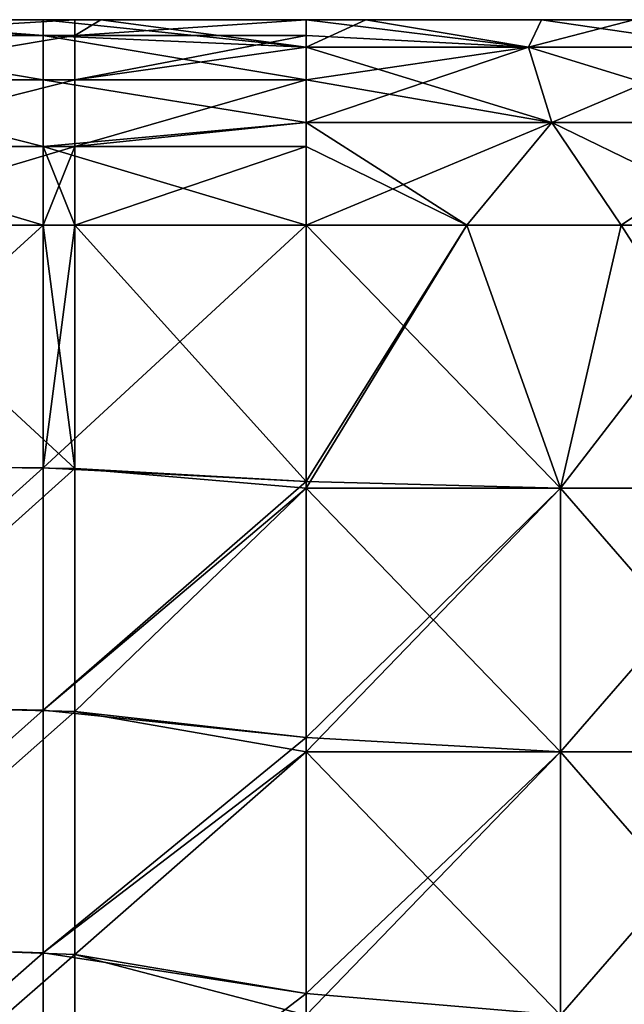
# Model space of a CAD drawing. Header units: inches. Extents: x -4.75 to 4.5, y 0 to 1.88.
# Tile 459 of 462: x 4.16 to 4.34, y 1.58 to 1.88. Entities that reach past the tile are written whole.
import ezdxf

# ---------------------------------------------------------------- set-up
doc = ezdxf.new("R2010")
doc.units = ezdxf.units.IN
doc.header["$LTSCALE"] = 101.851852
doc.header["$MEASUREMENT"] = 0
for name, color, linetype in [('13', 7, 'CONTINUOUS'), ('14', 7, 'CONTINUOUS'), ('34', 7, 'CONTINUOUS'), ('36', 7, 'CONTINUOUS'), ('37', 7, 'CONTINUOUS'), ('40', 7, 'CONTINUOUS'), ('41', 7, 'CONTINUOUS'), ('43', 7, 'CONTINUOUS'), ('44', 7, 'CONTINUOUS')]:
    doc.layers.add(name, color=color, linetype=linetype)

msp = doc.modelspace()

# ---------------------------------------------------------------- linework, layer by layer
at = {"layer": '13', "color": 13, "linetype": 'Continuous', "true_color": 0xd67263}
for points in [[(4.09778, 1.73958, -1.25), (4.09778, 1.8125, -1.25), (4.17786, 1.73857, -1.25), (4.09778, 1.73958, -1.25)], [(4.17786, 1.73857, -1.25), (4.09778, 1.8125, -1.25), (4.1682, 1.8125, -1.25), (4.17786, 1.73857, -1.25)], [(4.17786, 1.8125, -1.25), (4.17786, 1.73857, -1.25), (4.1682, 1.8125, -1.25), (4.17786, 1.8125, -1.25)], [(4.17786, 1.73857, -1.25), (4.17786, 1.8125, -1.25), (4.2482, 1.73462, -1.25), (4.17786, 1.73857, -1.25)], [(4.2482, 1.73462, -1.25), (4.17786, 1.8125, -1.25), (4.2482, 1.8125, -1.25), (4.2482, 1.73462, -1.25)], [(4.09778, 1.66667, -1.25), (4.09778, 1.73958, -1.25), (4.17786, 1.73857, -1.25), (4.09778, 1.66667, -1.25)], [(4.17786, 1.66464, -1.25), (4.09778, 1.66667, -1.25), (4.17786, 1.73857, -1.25), (4.17786, 1.66464, -1.25)], [(4.17786, 1.66464, -1.25), (4.17786, 1.73857, -1.25), (4.2482, 1.7325, -1.25), (4.17786, 1.66464, -1.25)], [(4.2482, 1.7325, -1.25), (4.17786, 1.73857, -1.25), (4.2482, 1.73462, -1.25), (4.2482, 1.7325, -1.25)], [(4.2482, 1.65674, -1.25), (4.17786, 1.66464, -1.25), (4.2482, 1.7325, -1.25), (4.2482, 1.65674, -1.25)], [(4.09778, 1.59375, -1.25), (4.09778, 1.66667, -1.25), (4.17786, 1.66464, -1.25), (4.09778, 1.59375, -1.25)], [(4.17786, 1.5907, -1.25), (4.09778, 1.59375, -1.25), (4.17786, 1.66464, -1.25), (4.17786, 1.5907, -1.25)], [(4.17786, 1.5907, -1.25), (4.17786, 1.66464, -1.25), (4.2482, 1.65242, -1.25), (4.17786, 1.5907, -1.25)], [(4.2482, 1.65242, -1.25), (4.17786, 1.66464, -1.25), (4.2482, 1.65674, -1.25), (4.2482, 1.65242, -1.25)], [(4.2482, 1.57885, -1.25), (4.17786, 1.5907, -1.25), (4.2482, 1.65242, -1.25), (4.2482, 1.57885, -1.25)], [(4.09778, 1.52083, -1.25), (4.09778, 1.59375, -1.25), (4.17786, 1.5907, -1.25), (4.09778, 1.52083, -1.25)], [(4.17786, 1.51677, -1.25), (4.09778, 1.52083, -1.25), (4.17786, 1.5907, -1.25), (4.17786, 1.51677, -1.25)], [(4.17786, 1.51677, -1.25), (4.17786, 1.5907, -1.25), (4.2482, 1.57234, -1.25), (4.17786, 1.51677, -1.25)], [(4.2482, 1.57234, -1.25), (4.17786, 1.5907, -1.25), (4.2482, 1.57885, -1.25), (4.2482, 1.57234, -1.25)]]:
    msp.add_3dface(points, dxfattribs=at)
at = {"layer": '14', "color": 13, "linetype": 'Continuous', "true_color": 0xd67263}
for points in [[(4.09778, 1.8125, 1.25), (4.08812, 1.73958, 1.25), (4.1682, 1.8125, 1.25), (4.09778, 1.8125, 1.25)], [(4.1682, 1.8125, 1.25), (4.08812, 1.73958, 1.25), (4.1682, 1.73876, 1.25), (4.1682, 1.8125, 1.25)], [(4.1682, 1.8125, 1.25), (4.1682, 1.73876, 1.25), (4.17786, 1.8125, 1.25), (4.1682, 1.8125, 1.25)], [(4.17786, 1.8125, 1.25), (4.1682, 1.73876, 1.25), (4.2482, 1.8125, 1.25), (4.17786, 1.8125, 1.25)], [(4.2482, 1.8125, 1.25), (4.1682, 1.73876, 1.25), (4.2482, 1.73462, 1.25), (4.2482, 1.8125, 1.25)], [(4.08812, 1.73958, 1.25), (4.08812, 1.66667, 1.25), (4.1682, 1.73876, 1.25), (4.08812, 1.73958, 1.25)], [(4.1682, 1.73876, 1.25), (4.08812, 1.66667, 1.25), (4.1682, 1.66503, 1.25), (4.1682, 1.73876, 1.25)], [(4.1682, 1.73876, 1.25), (4.1682, 1.66503, 1.25), (4.2482, 1.73462, 1.25), (4.1682, 1.73876, 1.25)], [(4.2482, 1.73462, 1.25), (4.1682, 1.66503, 1.25), (4.2482, 1.7325, 1.25), (4.2482, 1.73462, 1.25)], [(4.2482, 1.7325, 1.25), (4.1682, 1.66503, 1.25), (4.2482, 1.65674, 1.25), (4.2482, 1.7325, 1.25)], [(4.08812, 1.66667, 1.25), (4.08812, 1.59375, 1.25), (4.1682, 1.66503, 1.25), (4.08812, 1.66667, 1.25)], [(4.1682, 1.66503, 1.25), (4.08812, 1.59375, 1.25), (4.1682, 1.59129, 1.25), (4.1682, 1.66503, 1.25)], [(4.1682, 1.66503, 1.25), (4.1682, 1.59129, 1.25), (4.2482, 1.65674, 1.25), (4.1682, 1.66503, 1.25)], [(4.2482, 1.65674, 1.25), (4.1682, 1.59129, 1.25), (4.2482, 1.65242, 1.25), (4.2482, 1.65674, 1.25)], [(4.2482, 1.65242, 1.25), (4.1682, 1.59129, 1.25), (4.2482, 1.57885, 1.25), (4.2482, 1.65242, 1.25)], [(4.08812, 1.59375, 1.25), (4.08812, 1.52083, 1.25), (4.1682, 1.59129, 1.25), (4.08812, 1.59375, 1.25)], [(4.1682, 1.59129, 1.25), (4.08812, 1.52083, 1.25), (4.1682, 1.51755, 1.25), (4.1682, 1.59129, 1.25)], [(4.1682, 1.59129, 1.25), (4.1682, 1.51755, 1.25), (4.2482, 1.57885, 1.25), (4.1682, 1.59129, 1.25)], [(4.2482, 1.57885, 1.25), (4.1682, 1.51755, 1.25), (4.2482, 1.57234, 1.25), (4.2482, 1.57885, 1.25)]]:
    msp.add_3dface(points, dxfattribs=at)
at = {"layer": '34', "color": 13, "linetype": 'Continuous', "true_color": 0xd67263}
for points in [[(4.18572, 1.875, 1.10833), (4.18572, 1.875, 1.02917), (4.10564, 1.875, 1.10833), (4.18572, 1.875, 1.10833)], [(4.17786, 1.875, 1.1875), (4.18572, 1.875, 1.10833), (4.10564, 1.875, 1.1875), (4.17786, 1.875, 1.1875)], [(4.10564, 1.875, 1.1875), (4.18572, 1.875, 1.10833), (4.10564, 1.875, 1.10833), (4.10564, 1.875, 1.1875)], [(4.18572, 1.875, 1.02917), (4.18572, 1.875, 0.95), (4.10564, 1.875, 1.02917), (4.18572, 1.875, 1.02917)], [(4.10564, 1.875, 1.10833), (4.18572, 1.875, 1.02917), (4.10564, 1.875, 1.02917), (4.10564, 1.875, 1.10833)], [(4.18572, 1.875, 0.95), (4.18572, 1.875, 0.87083), (4.10564, 1.875, 0.95), (4.18572, 1.875, 0.95)], [(4.10564, 1.875, 1.02917), (4.18572, 1.875, 0.95), (4.10564, 1.875, 0.95), (4.10564, 1.875, 1.02917)], [(4.18572, 1.875, 0.87083), (4.18572, 1.875, 0.79167), (4.10564, 1.875, 0.87083), (4.18572, 1.875, 0.87083)], [(4.10564, 1.875, 0.95), (4.18572, 1.875, 0.87083), (4.10564, 1.875, 0.87083), (4.10564, 1.875, 0.95)], [(4.18572, 1.875, 0.79167), (4.18572, 1.875, 0.7125), (4.10564, 1.875, 0.79167), (4.18572, 1.875, 0.79167)], [(4.10564, 1.875, 0.87083), (4.18572, 1.875, 0.79167), (4.10564, 1.875, 0.79167), (4.10564, 1.875, 0.87083)], [(4.18572, 1.875, 0.7125), (4.18572, 1.875, 0.63333), (4.10564, 1.875, 0.7125), (4.18572, 1.875, 0.7125)], [(4.10564, 1.875, 0.79167), (4.18572, 1.875, 0.7125), (4.10564, 1.875, 0.7125), (4.10564, 1.875, 0.79167)], [(4.18572, 1.875, 0.63333), (4.18572, 1.875, 0.55417), (4.10564, 1.875, 0.63333), (4.18572, 1.875, 0.63333)], [(4.10564, 1.875, 0.7125), (4.18572, 1.875, 0.63333), (4.10564, 1.875, 0.63333), (4.10564, 1.875, 0.7125)], [(4.18572, 1.875, 0.55417), (4.18572, 1.875, 0.475), (4.10564, 1.875, 0.55417), (4.18572, 1.875, 0.55417)], [(4.10564, 1.875, 0.63333), (4.18572, 1.875, 0.55417), (4.10564, 1.875, 0.55417), (4.10564, 1.875, 0.63333)], [(4.18572, 1.875, 0.475), (4.18572, 1.875, 0.39583), (4.10564, 1.875, 0.475), (4.18572, 1.875, 0.475)], [(4.10564, 1.875, 0.55417), (4.18572, 1.875, 0.475), (4.10564, 1.875, 0.475), (4.10564, 1.875, 0.55417)], [(4.18572, 1.875, 0.39583), (4.18572, 1.875, 0.31667), (4.10564, 1.875, 0.39583), (4.18572, 1.875, 0.39583)], [(4.10564, 1.875, 0.475), (4.18572, 1.875, 0.39583), (4.10564, 1.875, 0.39583), (4.10564, 1.875, 0.475)], [(4.18572, 1.875, 0.31667), (4.18572, 1.875, 0.2375), (4.10564, 1.875, 0.31667), (4.18572, 1.875, 0.31667)], [(4.10564, 1.875, 0.39583), (4.18572, 1.875, 0.31667), (4.10564, 1.875, 0.31667), (4.10564, 1.875, 0.39583)], [(4.18572, 1.875, 0.2375), (4.18572, 1.875, 0.15833), (4.10564, 1.875, 0.2375), (4.18572, 1.875, 0.2375)], [(4.10564, 1.875, 0.31667), (4.18572, 1.875, 0.2375), (4.10564, 1.875, 0.2375), (4.10564, 1.875, 0.31667)], [(4.18572, 1.875, 0.15833), (4.18572, 1.875, 0.07917), (4.10564, 1.875, 0.15833), (4.18572, 1.875, 0.15833)], [(4.10564, 1.875, 0.2375), (4.18572, 1.875, 0.15833), (4.10564, 1.875, 0.15833), (4.10564, 1.875, 0.2375)], [(4.18572, 1.875, 0.07917), (4.18572, 1.875), (4.10564, 1.875, 0.07917), (4.18572, 1.875, 0.07917)], [(4.10564, 1.875, 0.15833), (4.18572, 1.875, 0.07917), (4.10564, 1.875, 0.07917), (4.10564, 1.875, 0.15833)], [(4.18572, 1.875), (4.18572, 1.875, -0.07917), (4.10564, 1.875), (4.18572, 1.875)], [(4.10564, 1.875, 0.07917), (4.18572, 1.875), (4.10564, 1.875), (4.10564, 1.875, 0.07917)], [(4.18572, 1.875, -0.07917), (4.18572, 1.875, -0.15833), (4.10564, 1.875, -0.07917), (4.18572, 1.875, -0.07917)], [(4.10564, 1.875), (4.18572, 1.875, -0.07917), (4.10564, 1.875, -0.07917), (4.10564, 1.875)], [(4.18572, 1.875, -0.15833), (4.18572, 1.875, -0.2375), (4.10564, 1.875, -0.15833), (4.18572, 1.875, -0.15833)], [(4.10564, 1.875, -0.07917), (4.18572, 1.875, -0.15833), (4.10564, 1.875, -0.15833), (4.10564, 1.875, -0.07917)], [(4.18572, 1.875, -0.2375), (4.18572, 1.875, -0.31667), (4.10564, 1.875, -0.2375), (4.18572, 1.875, -0.2375)], [(4.10564, 1.875, -0.15833), (4.18572, 1.875, -0.2375), (4.10564, 1.875, -0.2375), (4.10564, 1.875, -0.15833)], [(4.18572, 1.875, -0.31667), (4.18572, 1.875, -0.39583), (4.10564, 1.875, -0.31667), (4.18572, 1.875, -0.31667)], [(4.10564, 1.875, -0.2375), (4.18572, 1.875, -0.31667), (4.10564, 1.875, -0.31667), (4.10564, 1.875, -0.2375)], [(4.18572, 1.875, -0.39583), (4.18572, 1.875, -0.475), (4.10564, 1.875, -0.39583), (4.18572, 1.875, -0.39583)], [(4.10564, 1.875, -0.31667), (4.18572, 1.875, -0.39583), (4.10564, 1.875, -0.39583), (4.10564, 1.875, -0.31667)], [(4.18572, 1.875, -0.475), (4.18572, 1.875, -0.55417), (4.10564, 1.875, -0.475), (4.18572, 1.875, -0.475)], [(4.10564, 1.875, -0.39583), (4.18572, 1.875, -0.475), (4.10564, 1.875, -0.475), (4.10564, 1.875, -0.39583)], [(4.18572, 1.875, -0.55417), (4.18572, 1.875, -0.63333), (4.10564, 1.875, -0.55417), (4.18572, 1.875, -0.55417)], [(4.10564, 1.875, -0.475), (4.18572, 1.875, -0.55417), (4.10564, 1.875, -0.55417), (4.10564, 1.875, -0.475)], [(4.18572, 1.875, -0.63333), (4.18572, 1.875, -0.7125), (4.10564, 1.875, -0.63333), (4.18572, 1.875, -0.63333)], [(4.10564, 1.875, -0.55417), (4.18572, 1.875, -0.63333), (4.10564, 1.875, -0.63333), (4.10564, 1.875, -0.55417)], [(4.18572, 1.875, -0.7125), (4.18572, 1.875, -0.79167), (4.10564, 1.875, -0.7125), (4.18572, 1.875, -0.7125)], [(4.10564, 1.875, -0.63333), (4.18572, 1.875, -0.7125), (4.10564, 1.875, -0.7125), (4.10564, 1.875, -0.63333)], [(4.18572, 1.875, -0.79167), (4.18572, 1.875, -0.87083), (4.10564, 1.875, -0.79167), (4.18572, 1.875, -0.79167)], [(4.10564, 1.875, -0.7125), (4.18572, 1.875, -0.79167), (4.10564, 1.875, -0.79167), (4.10564, 1.875, -0.7125)], [(4.18572, 1.875, -0.87083), (4.18572, 1.875, -0.95), (4.10564, 1.875, -0.87083), (4.18572, 1.875, -0.87083)], [(4.10564, 1.875, -0.79167), (4.18572, 1.875, -0.87083), (4.10564, 1.875, -0.87083), (4.10564, 1.875, -0.79167)], [(4.18572, 1.875, -0.95), (4.18572, 1.875, -1.02917), (4.10564, 1.875, -0.95), (4.18572, 1.875, -0.95)], [(4.10564, 1.875, -0.87083), (4.18572, 1.875, -0.95), (4.10564, 1.875, -0.95), (4.10564, 1.875, -0.87083)], [(4.18572, 1.875, -1.02917), (4.18572, 1.875, -1.10833), (4.10564, 1.875, -1.02917), (4.18572, 1.875, -1.02917)], [(4.10564, 1.875, -0.95), (4.18572, 1.875, -1.02917), (4.10564, 1.875, -1.02917), (4.10564, 1.875, -0.95)], [(4.18572, 1.875, -1.10833), (4.18572, 1.875, -1.1875), (4.10564, 1.875, -1.10833), (4.18572, 1.875, -1.10833)], [(4.10564, 1.875, -1.02917), (4.18572, 1.875, -1.10833), (4.10564, 1.875, -1.10833), (4.10564, 1.875, -1.02917)], [(4.18572, 1.875, -1.1875), (4.1682, 1.875, -1.1875), (4.10564, 1.875, -1.10833), (4.18572, 1.875, -1.1875)], [(4.10564, 1.875, -1.10833), (4.1682, 1.875, -1.1875), (4.10564, 1.875, -1.1875), (4.10564, 1.875, -1.10833)], [(4.18572, 1.875, 1.1875), (4.18572, 1.875, 1.10833), (4.17786, 1.875, 1.1875), (4.18572, 1.875, 1.1875)], [(4.26634, 1.875, -1.18662), (4.2482, 1.875, -1.1875), (4.18572, 1.875, -1.10833), (4.26634, 1.875, -1.18662)], [(4.18572, 1.875, -1.10833), (4.2482, 1.875, -1.1875), (4.18572, 1.875, -1.1875), (4.18572, 1.875, -1.10833)], [(4.2658, 1.875, -1.10507), (4.26634, 1.875, -1.18662), (4.18572, 1.875, -1.10833), (4.2658, 1.875, -1.10507)], [(4.2658, 1.875, -1.02613), (4.2658, 1.875, -1.10507), (4.18572, 1.875, -1.02917), (4.2658, 1.875, -1.02613)], [(4.18572, 1.875, -1.02917), (4.2658, 1.875, -1.10507), (4.18572, 1.875, -1.10833), (4.18572, 1.875, -1.02917)], [(4.2658, 1.875, -0.9472), (4.2658, 1.875, -1.02613), (4.18572, 1.875, -0.95), (4.2658, 1.875, -0.9472)], [(4.18572, 1.875, -0.95), (4.2658, 1.875, -1.02613), (4.18572, 1.875, -1.02917), (4.18572, 1.875, -0.95)], [(4.2658, 1.875, -0.86827), (4.2658, 1.875, -0.9472), (4.18572, 1.875, -0.87083), (4.2658, 1.875, -0.86827)], [(4.18572, 1.875, -0.87083), (4.2658, 1.875, -0.9472), (4.18572, 1.875, -0.95), (4.18572, 1.875, -0.87083)], [(4.2658, 1.875, -0.78933), (4.2658, 1.875, -0.86827), (4.18572, 1.875, -0.79167), (4.2658, 1.875, -0.78933)], [(4.18572, 1.875, -0.79167), (4.2658, 1.875, -0.86827), (4.18572, 1.875, -0.87083), (4.18572, 1.875, -0.79167)], [(4.2658, 1.875, -0.7104), (4.2658, 1.875, -0.78933), (4.18572, 1.875, -0.7125), (4.2658, 1.875, -0.7104)], [(4.18572, 1.875, -0.7125), (4.2658, 1.875, -0.78933), (4.18572, 1.875, -0.79167), (4.18572, 1.875, -0.7125)], [(4.2658, 1.875, -0.63147), (4.2658, 1.875, -0.7104), (4.18572, 1.875, -0.63333), (4.2658, 1.875, -0.63147)], [(4.18572, 1.875, -0.63333), (4.2658, 1.875, -0.7104), (4.18572, 1.875, -0.7125), (4.18572, 1.875, -0.63333)], [(4.2658, 1.875, -0.55253), (4.2658, 1.875, -0.63147), (4.18572, 1.875, -0.55417), (4.2658, 1.875, -0.55253)], [(4.18572, 1.875, -0.55417), (4.2658, 1.875, -0.63147), (4.18572, 1.875, -0.63333), (4.18572, 1.875, -0.55417)], [(4.2658, 1.875, -0.4736), (4.2658, 1.875, -0.55253), (4.18572, 1.875, -0.475), (4.2658, 1.875, -0.4736)], [(4.18572, 1.875, -0.475), (4.2658, 1.875, -0.55253), (4.18572, 1.875, -0.55417), (4.18572, 1.875, -0.475)], [(4.2658, 1.875, -0.39467), (4.2658, 1.875, -0.4736), (4.18572, 1.875, -0.39583), (4.2658, 1.875, -0.39467)], [(4.18572, 1.875, -0.39583), (4.2658, 1.875, -0.4736), (4.18572, 1.875, -0.475), (4.18572, 1.875, -0.39583)], [(4.2658, 1.875, -0.31573), (4.2658, 1.875, -0.39467), (4.18572, 1.875, -0.31667), (4.2658, 1.875, -0.31573)], [(4.18572, 1.875, -0.31667), (4.2658, 1.875, -0.39467), (4.18572, 1.875, -0.39583), (4.18572, 1.875, -0.31667)], [(4.2658, 1.875, -0.2368), (4.2658, 1.875, -0.31573), (4.18572, 1.875, -0.2375), (4.2658, 1.875, -0.2368)], [(4.18572, 1.875, -0.2375), (4.2658, 1.875, -0.31573), (4.18572, 1.875, -0.31667), (4.18572, 1.875, -0.2375)], [(4.2658, 1.875, -0.15787), (4.2658, 1.875, -0.2368), (4.18572, 1.875, -0.15833), (4.2658, 1.875, -0.15787)], [(4.18572, 1.875, -0.15833), (4.2658, 1.875, -0.2368), (4.18572, 1.875, -0.2375), (4.18572, 1.875, -0.15833)], [(4.2658, 1.875, -0.07893), (4.2658, 1.875, -0.15787), (4.18572, 1.875, -0.07917), (4.2658, 1.875, -0.07893)], [(4.18572, 1.875, -0.07917), (4.2658, 1.875, -0.15787), (4.18572, 1.875, -0.15833), (4.18572, 1.875, -0.07917)], [(4.2658, 1.875, 0), (4.2658, 1.875, -0.07893), (4.18572, 1.875), (4.2658, 1.875, 0)], [(4.18572, 1.875), (4.2658, 1.875, -0.07893), (4.18572, 1.875, -0.07917), (4.18572, 1.875)], [(4.2658, 1.875, 0.07893), (4.2658, 1.875, 0), (4.18572, 1.875, 0.07917), (4.2658, 1.875, 0.07893)], [(4.18572, 1.875, 0.07917), (4.2658, 1.875, 0), (4.18572, 1.875), (4.18572, 1.875, 0.07917)], [(4.2658, 1.875, 0.15787), (4.2658, 1.875, 0.07893), (4.18572, 1.875, 0.07917), (4.2658, 1.875, 0.15787)], [(4.2658, 1.875, 0.2368), (4.2658, 1.875, 0.15787), (4.18572, 1.875, 0.15833), (4.2658, 1.875, 0.2368)], [(4.18572, 1.875, 0.15833), (4.2658, 1.875, 0.15787), (4.18572, 1.875, 0.07917), (4.18572, 1.875, 0.15833)], [(4.2658, 1.875, 0.31573), (4.2658, 1.875, 0.2368), (4.18572, 1.875, 0.2375), (4.2658, 1.875, 0.31573)], [(4.18572, 1.875, 0.2375), (4.2658, 1.875, 0.2368), (4.18572, 1.875, 0.15833), (4.18572, 1.875, 0.2375)], [(4.2658, 1.875, 0.39467), (4.2658, 1.875, 0.31573), (4.18572, 1.875, 0.31667), (4.2658, 1.875, 0.39467)], [(4.18572, 1.875, 0.31667), (4.2658, 1.875, 0.31573), (4.18572, 1.875, 0.2375), (4.18572, 1.875, 0.31667)], [(4.2658, 1.875, 0.4736), (4.2658, 1.875, 0.39467), (4.18572, 1.875, 0.39583), (4.2658, 1.875, 0.4736)], [(4.18572, 1.875, 0.39583), (4.2658, 1.875, 0.39467), (4.18572, 1.875, 0.31667), (4.18572, 1.875, 0.39583)], [(4.2658, 1.875, 0.55253), (4.2658, 1.875, 0.4736), (4.18572, 1.875, 0.475), (4.2658, 1.875, 0.55253)], [(4.18572, 1.875, 0.475), (4.2658, 1.875, 0.4736), (4.18572, 1.875, 0.39583), (4.18572, 1.875, 0.475)], [(4.2658, 1.875, 0.63147), (4.2658, 1.875, 0.55253), (4.18572, 1.875, 0.55417), (4.2658, 1.875, 0.63147)], [(4.18572, 1.875, 0.55417), (4.2658, 1.875, 0.55253), (4.18572, 1.875, 0.475), (4.18572, 1.875, 0.55417)], [(4.2658, 1.875, 0.7104), (4.2658, 1.875, 0.63147), (4.18572, 1.875, 0.63333), (4.2658, 1.875, 0.7104)], [(4.18572, 1.875, 0.63333), (4.2658, 1.875, 0.63147), (4.18572, 1.875, 0.55417), (4.18572, 1.875, 0.63333)], [(4.2658, 1.875, 0.78933), (4.2658, 1.875, 0.7104), (4.18572, 1.875, 0.7125), (4.2658, 1.875, 0.78933)], [(4.18572, 1.875, 0.7125), (4.2658, 1.875, 0.7104), (4.18572, 1.875, 0.63333), (4.18572, 1.875, 0.7125)], [(4.2658, 1.875, 0.86827), (4.2658, 1.875, 0.78933), (4.18572, 1.875, 0.79167), (4.2658, 1.875, 0.86827)], [(4.18572, 1.875, 0.79167), (4.2658, 1.875, 0.78933), (4.18572, 1.875, 0.7125), (4.18572, 1.875, 0.79167)], [(4.2658, 1.875, 0.9472), (4.2658, 1.875, 0.86827), (4.18572, 1.875, 0.87083), (4.2658, 1.875, 0.9472)], [(4.18572, 1.875, 0.87083), (4.2658, 1.875, 0.86827), (4.18572, 1.875, 0.79167), (4.18572, 1.875, 0.87083)], [(4.2658, 1.875, 1.02613), (4.2658, 1.875, 0.9472), (4.18572, 1.875, 0.95), (4.2658, 1.875, 1.02613)], [(4.18572, 1.875, 0.95), (4.2658, 1.875, 0.9472), (4.18572, 1.875, 0.87083), (4.18572, 1.875, 0.95)], [(4.2658, 1.875, 1.10507), (4.2658, 1.875, 1.02613), (4.18572, 1.875, 1.02917), (4.2658, 1.875, 1.10507)], [(4.18572, 1.875, 1.02917), (4.2658, 1.875, 1.02613), (4.18572, 1.875, 0.95), (4.18572, 1.875, 1.02917)], [(4.26634, 1.875, 1.18662), (4.2658, 1.875, 1.10507), (4.18572, 1.875, 1.10833), (4.26634, 1.875, 1.18662)], [(4.18572, 1.875, 1.10833), (4.2658, 1.875, 1.10507), (4.18572, 1.875, 1.02917), (4.18572, 1.875, 1.10833)], [(4.2482, 1.875, 1.1875), (4.26634, 1.875, 1.18662), (4.18572, 1.875, 1.1875), (4.2482, 1.875, 1.1875)], [(4.18572, 1.875, 1.1875), (4.26634, 1.875, 1.18662), (4.18572, 1.875, 1.10833), (4.18572, 1.875, 1.1875)], [(4.26634, 1.875, -1.18662), (4.2658, 1.875, -1.10507), (4.31973, 1.875, -1.17328), (4.26634, 1.875, -1.18662)], [(4.2658, 1.875, -1.10507), (4.2658, 1.875, -1.02613), (4.34588, 1.875, -1.07614), (4.2658, 1.875, -1.10507)], [(4.2658, 1.875, -1.10507), (4.34588, 1.875, -1.07614), (4.34781, 1.875, -1.15884), (4.2658, 1.875, -1.10507)], [(4.2658, 1.875, -1.10507), (4.34781, 1.875, -1.15884), (4.31973, 1.875, -1.17328), (4.2658, 1.875, -1.10507)], [(4.2658, 1.875, -1.02613), (4.2658, 1.875, -0.9472), (4.34588, 1.875, -0.99642), (4.2658, 1.875, -1.02613)], [(4.2658, 1.875, -1.02613), (4.34588, 1.875, -0.99642), (4.34588, 1.875, -1.07614), (4.2658, 1.875, -1.02613)], [(4.2658, 1.875, -0.9472), (4.2658, 1.875, -0.86827), (4.34588, 1.875, -0.91671), (4.2658, 1.875, -0.9472)], [(4.2658, 1.875, -0.9472), (4.34588, 1.875, -0.91671), (4.34588, 1.875, -0.99642), (4.2658, 1.875, -0.9472)], [(4.2658, 1.875, -0.86827), (4.2658, 1.875, -0.78933), (4.34588, 1.875, -0.83699), (4.2658, 1.875, -0.86827)], [(4.2658, 1.875, -0.86827), (4.34588, 1.875, -0.83699), (4.34588, 1.875, -0.91671), (4.2658, 1.875, -0.86827)], [(4.2658, 1.875, -0.78933), (4.2658, 1.875, -0.7104), (4.34588, 1.875, -0.75728), (4.2658, 1.875, -0.78933)], [(4.2658, 1.875, -0.78933), (4.34588, 1.875, -0.75728), (4.34588, 1.875, -0.83699), (4.2658, 1.875, -0.78933)], [(4.2658, 1.875, -0.7104), (4.2658, 1.875, -0.63147), (4.34588, 1.875, -0.67757), (4.2658, 1.875, -0.7104)], [(4.2658, 1.875, -0.7104), (4.34588, 1.875, -0.67757), (4.34588, 1.875, -0.75728), (4.2658, 1.875, -0.7104)], [(4.2658, 1.875, -0.63147), (4.2658, 1.875, -0.55253), (4.34588, 1.875, -0.59785), (4.2658, 1.875, -0.63147)], [(4.2658, 1.875, -0.63147), (4.34588, 1.875, -0.59785), (4.34588, 1.875, -0.67757), (4.2658, 1.875, -0.63147)], [(4.2658, 1.875, -0.55253), (4.2658, 1.875, -0.4736), (4.34588, 1.875, -0.51814), (4.2658, 1.875, -0.55253)], [(4.2658, 1.875, -0.55253), (4.34588, 1.875, -0.51814), (4.34588, 1.875, -0.59785), (4.2658, 1.875, -0.55253)], [(4.2658, 1.875, -0.4736), (4.2658, 1.875, -0.39467), (4.34588, 1.875, -0.43843), (4.2658, 1.875, -0.4736)], [(4.2658, 1.875, -0.4736), (4.34588, 1.875, -0.43843), (4.34588, 1.875, -0.51814), (4.2658, 1.875, -0.4736)], [(4.2658, 1.875, -0.39467), (4.2658, 1.875, -0.31573), (4.34588, 1.875, -0.35871), (4.2658, 1.875, -0.39467)], [(4.2658, 1.875, -0.39467), (4.34588, 1.875, -0.35871), (4.34588, 1.875, -0.43843), (4.2658, 1.875, -0.39467)], [(4.2658, 1.875, -0.31573), (4.2658, 1.875, -0.2368), (4.34588, 1.875, -0.279), (4.2658, 1.875, -0.31573)], [(4.2658, 1.875, -0.31573), (4.34588, 1.875, -0.279), (4.34588, 1.875, -0.35871), (4.2658, 1.875, -0.31573)], [(4.2658, 1.875, -0.2368), (4.2658, 1.875, -0.15787), (4.34588, 1.875, -0.19928), (4.2658, 1.875, -0.2368)], [(4.2658, 1.875, -0.2368), (4.34588, 1.875, -0.19928), (4.34588, 1.875, -0.279), (4.2658, 1.875, -0.2368)], [(4.2658, 1.875, -0.15787), (4.2658, 1.875, -0.07893), (4.34588, 1.875, -0.11957), (4.2658, 1.875, -0.15787)], [(4.2658, 1.875, -0.15787), (4.34588, 1.875, -0.11957), (4.34588, 1.875, -0.19928), (4.2658, 1.875, -0.15787)], [(4.2658, 1.875, -0.07893), (4.2658, 1.875, 0), (4.34588, 1.875, -0.03986), (4.2658, 1.875, -0.07893)], [(4.2658, 1.875, -0.07893), (4.34588, 1.875, -0.03986), (4.34588, 1.875, -0.11957), (4.2658, 1.875, -0.07893)], [(4.2658, 1.875, 0), (4.2658, 1.875, 0.07893), (4.34588, 1.875, 0.03986), (4.2658, 1.875, 0)], [(4.2658, 1.875, 0), (4.34588, 1.875, 0.03986), (4.34588, 1.875, -0.03986), (4.2658, 1.875, 0)], [(4.2658, 1.875, 0.07893), (4.2658, 1.875, 0.15787), (4.34588, 1.875, 0.11957), (4.2658, 1.875, 0.07893)], [(4.2658, 1.875, 0.07893), (4.34588, 1.875, 0.11957), (4.34588, 1.875, 0.03986), (4.2658, 1.875, 0.07893)], [(4.2658, 1.875, 0.15787), (4.2658, 1.875, 0.2368), (4.34588, 1.875, 0.19928), (4.2658, 1.875, 0.15787)], [(4.2658, 1.875, 0.15787), (4.34588, 1.875, 0.19928), (4.34588, 1.875, 0.11957), (4.2658, 1.875, 0.15787)], [(4.2658, 1.875, 0.2368), (4.2658, 1.875, 0.31573), (4.34588, 1.875, 0.279), (4.2658, 1.875, 0.2368)], [(4.2658, 1.875, 0.2368), (4.34588, 1.875, 0.279), (4.34588, 1.875, 0.19928), (4.2658, 1.875, 0.2368)], [(4.2658, 1.875, 0.31573), (4.2658, 1.875, 0.39467), (4.34588, 1.875, 0.35871), (4.2658, 1.875, 0.31573)], [(4.2658, 1.875, 0.31573), (4.34588, 1.875, 0.35871), (4.34588, 1.875, 0.279), (4.2658, 1.875, 0.31573)], [(4.2658, 1.875, 0.39467), (4.2658, 1.875, 0.4736), (4.34588, 1.875, 0.43843), (4.2658, 1.875, 0.39467)], [(4.2658, 1.875, 0.39467), (4.34588, 1.875, 0.43843), (4.34588, 1.875, 0.35871), (4.2658, 1.875, 0.39467)], [(4.2658, 1.875, 0.4736), (4.2658, 1.875, 0.55253), (4.34588, 1.875, 0.51814), (4.2658, 1.875, 0.4736)], [(4.2658, 1.875, 0.4736), (4.34588, 1.875, 0.51814), (4.34588, 1.875, 0.43843), (4.2658, 1.875, 0.4736)], [(4.2658, 1.875, 0.55253), (4.2658, 1.875, 0.63147), (4.34588, 1.875, 0.59785), (4.2658, 1.875, 0.55253)], [(4.2658, 1.875, 0.55253), (4.34588, 1.875, 0.59785), (4.34588, 1.875, 0.51814), (4.2658, 1.875, 0.55253)], [(4.2658, 1.875, 0.63147), (4.2658, 1.875, 0.7104), (4.34588, 1.875, 0.67757), (4.2658, 1.875, 0.63147)], [(4.2658, 1.875, 0.63147), (4.34588, 1.875, 0.67757), (4.34588, 1.875, 0.59785), (4.2658, 1.875, 0.63147)], [(4.2658, 1.875, 0.7104), (4.2658, 1.875, 0.78933), (4.34588, 1.875, 0.75728), (4.2658, 1.875, 0.7104)], [(4.2658, 1.875, 0.7104), (4.34588, 1.875, 0.75728), (4.34588, 1.875, 0.67757), (4.2658, 1.875, 0.7104)], [(4.2658, 1.875, 0.78933), (4.2658, 1.875, 0.86827), (4.34588, 1.875, 0.83699), (4.2658, 1.875, 0.78933)], [(4.2658, 1.875, 0.78933), (4.34588, 1.875, 0.83699), (4.34588, 1.875, 0.75728), (4.2658, 1.875, 0.78933)], [(4.2658, 1.875, 0.86827), (4.2658, 1.875, 0.9472), (4.34588, 1.875, 0.91671), (4.2658, 1.875, 0.86827)], [(4.2658, 1.875, 0.86827), (4.34588, 1.875, 0.91671), (4.34588, 1.875, 0.83699), (4.2658, 1.875, 0.86827)], [(4.2658, 1.875, 0.9472), (4.2658, 1.875, 1.02613), (4.34588, 1.875, 0.99642), (4.2658, 1.875, 0.9472)], [(4.2658, 1.875, 0.9472), (4.34588, 1.875, 0.99642), (4.34588, 1.875, 0.91671), (4.2658, 1.875, 0.9472)], [(4.2658, 1.875, 1.02613), (4.2658, 1.875, 1.10507), (4.34588, 1.875, 1.07614), (4.2658, 1.875, 1.02613)], [(4.2658, 1.875, 1.02613), (4.34588, 1.875, 1.07614), (4.34588, 1.875, 0.99642), (4.2658, 1.875, 1.02613)], [(4.2658, 1.875, 1.10507), (4.26634, 1.875, 1.18662), (4.34781, 1.875, 1.15884), (4.2658, 1.875, 1.10507)], [(4.2658, 1.875, 1.10507), (4.34781, 1.875, 1.15884), (4.34588, 1.875, 1.07614), (4.2658, 1.875, 1.10507)], [(4.34781, 1.875, 1.15884), (4.26634, 1.875, 1.18662), (4.31973, 1.875, 1.17328), (4.34781, 1.875, 1.15884)]]:
    msp.add_3dface(points, dxfattribs=at)
at = {"layer": '36', "color": 13, "linetype": 'Continuous', "true_color": 0xd67263}
for points in [[(4.2482, 1.8125, 1.25), (4.2482, 1.73462, 1.25), (4.32545, 1.7325, 1.23776), (4.2482, 1.8125, 1.25)], [(4.29697, 1.8125, 1.2452), (4.2482, 1.8125, 1.25), (4.32545, 1.7325, 1.23776), (4.29697, 1.8125, 1.2452)], [(4.34387, 1.8125, 1.23097), (4.29697, 1.8125, 1.2452), (4.32545, 1.7325, 1.23776), (4.34387, 1.8125, 1.23097)], [(4.39514, 1.7325, 1.20225), (4.34387, 1.8125, 1.23097), (4.32545, 1.7325, 1.23776), (4.39514, 1.7325, 1.20225)], [(4.38709, 1.8125, 1.20787), (4.34387, 1.8125, 1.23097), (4.39514, 1.7325, 1.20225), (4.38709, 1.8125, 1.20787)], [(4.2482, 1.73462, 1.25), (4.2482, 1.7325, 1.25), (4.32545, 1.7325, 1.23776), (4.2482, 1.73462, 1.25)], [(4.2482, 1.7325, 1.25), (4.2482, 1.65674, 1.25), (4.32545, 1.65242, 1.23776), (4.2482, 1.7325, 1.25)], [(4.32545, 1.7325, 1.23776), (4.2482, 1.7325, 1.25), (4.32545, 1.65242, 1.23776), (4.32545, 1.7325, 1.23776)], [(4.39514, 1.7325, 1.20225), (4.32545, 1.7325, 1.23776), (4.39514, 1.65242, 1.20225), (4.39514, 1.7325, 1.20225)], [(4.39514, 1.65242, 1.20225), (4.32545, 1.7325, 1.23776), (4.32545, 1.65242, 1.23776), (4.39514, 1.65242, 1.20225)], [(4.2482, 1.65674, 1.25), (4.2482, 1.65242, 1.25), (4.32545, 1.65242, 1.23776), (4.2482, 1.65674, 1.25)], [(4.2482, 1.65242, 1.25), (4.2482, 1.57885, 1.25), (4.32545, 1.57234, 1.23776), (4.2482, 1.65242, 1.25)], [(4.32545, 1.65242, 1.23776), (4.2482, 1.65242, 1.25), (4.32545, 1.57234, 1.23776), (4.32545, 1.65242, 1.23776)], [(4.39514, 1.65242, 1.20225), (4.32545, 1.65242, 1.23776), (4.39514, 1.57234, 1.20225), (4.39514, 1.65242, 1.20225)], [(4.39514, 1.57234, 1.20225), (4.32545, 1.65242, 1.23776), (4.32545, 1.57234, 1.23776), (4.39514, 1.57234, 1.20225)], [(4.2482, 1.57885, 1.25), (4.2482, 1.57234, 1.25), (4.32545, 1.57234, 1.23776), (4.2482, 1.57885, 1.25)]]:
    msp.add_3dface(points, dxfattribs=at)
at = {"layer": '37', "color": 13, "linetype": 'Continuous', "true_color": 0xd67263}
for points in [[(4.2482, 1.7325, -1.25), (4.2482, 1.73462, -1.25), (4.29697, 1.8125, -1.2452), (4.2482, 1.7325, -1.25)], [(4.2482, 1.7325, -1.25), (4.29697, 1.8125, -1.2452), (4.32545, 1.7325, -1.23776), (4.2482, 1.7325, -1.25)], [(4.2482, 1.73462, -1.25), (4.2482, 1.8125, -1.25), (4.29697, 1.8125, -1.2452), (4.2482, 1.73462, -1.25)], [(4.29697, 1.8125, -1.2452), (4.34387, 1.8125, -1.23097), (4.32545, 1.7325, -1.23776), (4.29697, 1.8125, -1.2452)], [(4.34387, 1.8125, -1.23097), (4.38709, 1.8125, -1.20787), (4.32545, 1.7325, -1.23776), (4.34387, 1.8125, -1.23097)], [(4.32545, 1.7325, -1.23776), (4.38709, 1.8125, -1.20787), (4.39514, 1.7325, -1.20225), (4.32545, 1.7325, -1.23776)], [(4.2482, 1.65242, -1.25), (4.2482, 1.65674, -1.25), (4.32545, 1.7325, -1.23776), (4.2482, 1.65242, -1.25)], [(4.2482, 1.65242, -1.25), (4.32545, 1.7325, -1.23776), (4.32545, 1.65242, -1.23776), (4.2482, 1.65242, -1.25)], [(4.2482, 1.65674, -1.25), (4.2482, 1.7325, -1.25), (4.32545, 1.7325, -1.23776), (4.2482, 1.65674, -1.25)], [(4.32545, 1.7325, -1.23776), (4.39514, 1.7325, -1.20225), (4.32545, 1.65242, -1.23776), (4.32545, 1.7325, -1.23776)], [(4.32545, 1.65242, -1.23776), (4.39514, 1.7325, -1.20225), (4.39514, 1.65242, -1.20225), (4.32545, 1.65242, -1.23776)], [(4.2482, 1.57234, -1.25), (4.2482, 1.57885, -1.25), (4.32545, 1.65242, -1.23776), (4.2482, 1.57234, -1.25)], [(4.2482, 1.57234, -1.25), (4.32545, 1.65242, -1.23776), (4.32545, 1.57234, -1.23776), (4.2482, 1.57234, -1.25)], [(4.2482, 1.57885, -1.25), (4.2482, 1.65242, -1.25), (4.32545, 1.65242, -1.23776), (4.2482, 1.57885, -1.25)], [(4.32545, 1.65242, -1.23776), (4.39514, 1.65242, -1.20225), (4.32545, 1.57234, -1.23776), (4.32545, 1.65242, -1.23776)], [(4.32545, 1.57234, -1.23776), (4.39514, 1.65242, -1.20225), (4.39514, 1.57234, -1.20225), (4.32545, 1.57234, -1.23776)]]:
    msp.add_3dface(points, dxfattribs=at)
at = {"layer": '40', "color": 13, "linetype": 'Continuous', "true_color": 0xd67263}
for points in [[(4.17786, 1.875, 1.1875), (4.10564, 1.875, 1.1875), (4.09778, 1.87024, 1.21142), (4.17786, 1.875, 1.1875)], [(4.17786, 1.875, 1.1875), (4.09778, 1.87024, 1.21142), (4.17786, 1.87024, 1.21142), (4.17786, 1.875, 1.1875)], [(4.2482, 1.875, 1.1875), (4.18572, 1.875, 1.1875), (4.17786, 1.87024, 1.21142), (4.2482, 1.875, 1.1875)], [(4.2482, 1.875, 1.1875), (4.17786, 1.87024, 1.21142), (4.2482, 1.87024, 1.21142), (4.2482, 1.875, 1.1875)], [(4.18572, 1.875, 1.1875), (4.17786, 1.875, 1.1875), (4.17786, 1.87024, 1.21142), (4.18572, 1.875, 1.1875)], [(4.09778, 1.87024, 1.21142), (4.09778, 1.85669, 1.23169), (4.17786, 1.87024, 1.21142), (4.09778, 1.87024, 1.21142)], [(4.17786, 1.87024, 1.21142), (4.09778, 1.85669, 1.23169), (4.17786, 1.85669, 1.23169), (4.17786, 1.87024, 1.21142)], [(4.17786, 1.87024, 1.21142), (4.17786, 1.85669, 1.23169), (4.2482, 1.87024, 1.21142), (4.17786, 1.87024, 1.21142)], [(4.2482, 1.87024, 1.21142), (4.17786, 1.85669, 1.23169), (4.2482, 1.86663, 1.21875), (4.2482, 1.87024, 1.21142)], [(4.2482, 1.86663, 1.21875), (4.17786, 1.85669, 1.23169), (4.2482, 1.85669, 1.23169), (4.2482, 1.86663, 1.21875)], [(4.09778, 1.85669, 1.23169), (4.09778, 1.83642, 1.24524), (4.17786, 1.85669, 1.23169), (4.09778, 1.85669, 1.23169)], [(4.17786, 1.85669, 1.23169), (4.09778, 1.83642, 1.24524), (4.17786, 1.83642, 1.24524), (4.17786, 1.85669, 1.23169)], [(4.17786, 1.85669, 1.23169), (4.17786, 1.83642, 1.24524), (4.2482, 1.85669, 1.23169), (4.17786, 1.85669, 1.23169)], [(4.2482, 1.85669, 1.23169), (4.17786, 1.83642, 1.24524), (4.2482, 1.84372, 1.24164), (4.2482, 1.85669, 1.23169)], [(4.2482, 1.84372, 1.24164), (4.17786, 1.83642, 1.24524), (4.2482, 1.83642, 1.24524), (4.2482, 1.84372, 1.24164)], [(4.09778, 1.8125, 1.25), (4.1682, 1.8125, 1.25), (4.17786, 1.83642, 1.24524), (4.09778, 1.8125, 1.25)], [(4.09778, 1.83642, 1.24524), (4.09778, 1.8125, 1.25), (4.17786, 1.83642, 1.24524), (4.09778, 1.83642, 1.24524)], [(4.1682, 1.8125, 1.25), (4.17786, 1.8125, 1.25), (4.17786, 1.83642, 1.24524), (4.1682, 1.8125, 1.25)], [(4.17786, 1.8125, 1.25), (4.2482, 1.8125, 1.25), (4.2482, 1.83642, 1.24524), (4.17786, 1.8125, 1.25)], [(4.17786, 1.83642, 1.24524), (4.17786, 1.8125, 1.25), (4.2482, 1.83642, 1.24524), (4.17786, 1.83642, 1.24524)]]:
    msp.add_3dface(points, dxfattribs=at)
at = {"layer": '41', "color": 13, "linetype": 'Continuous', "true_color": 0xd67263}
for points in [[(4.26634, 1.875, 1.18662), (4.2482, 1.875, 1.1875), (4.31579, 1.86663, 1.20804), (4.26634, 1.875, 1.18662)], [(4.2482, 1.875, 1.1875), (4.2482, 1.87024, 1.21142), (4.31579, 1.86663, 1.20804), (4.2482, 1.875, 1.1875)], [(4.31973, 1.875, 1.17328), (4.26634, 1.875, 1.18662), (4.31579, 1.86663, 1.20804), (4.31973, 1.875, 1.17328)], [(4.37677, 1.86663, 1.17697), (4.31973, 1.875, 1.17328), (4.31579, 1.86663, 1.20804), (4.37677, 1.86663, 1.17697)], [(4.34781, 1.875, 1.15884), (4.31973, 1.875, 1.17328), (4.37677, 1.86663, 1.17697), (4.34781, 1.875, 1.15884)], [(4.2482, 1.87024, 1.21142), (4.2482, 1.86663, 1.21875), (4.31579, 1.86663, 1.20804), (4.2482, 1.87024, 1.21142)], [(4.2482, 1.86663, 1.21875), (4.2482, 1.85669, 1.23169), (4.32287, 1.84372, 1.22982), (4.2482, 1.86663, 1.21875)], [(4.31579, 1.86663, 1.20804), (4.2482, 1.86663, 1.21875), (4.32287, 1.84372, 1.22982), (4.31579, 1.86663, 1.20804)], [(4.37677, 1.86663, 1.17697), (4.31579, 1.86663, 1.20804), (4.39023, 1.84372, 1.19549), (4.37677, 1.86663, 1.17697)], [(4.39023, 1.84372, 1.19549), (4.31579, 1.86663, 1.20804), (4.32287, 1.84372, 1.22982), (4.39023, 1.84372, 1.19549)], [(4.2482, 1.85669, 1.23169), (4.2482, 1.84372, 1.24164), (4.32287, 1.84372, 1.22982), (4.2482, 1.85669, 1.23169)], [(4.29697, 1.8125, 1.2452), (4.2482, 1.84372, 1.24164), (4.2482, 1.83642, 1.24524), (4.29697, 1.8125, 1.2452)], [(4.2482, 1.84372, 1.24164), (4.29697, 1.8125, 1.2452), (4.32287, 1.84372, 1.22982), (4.2482, 1.84372, 1.24164)], [(4.29697, 1.8125, 1.2452), (4.34387, 1.8125, 1.23097), (4.32287, 1.84372, 1.22982), (4.29697, 1.8125, 1.2452)], [(4.34387, 1.8125, 1.23097), (4.38709, 1.8125, 1.20787), (4.32287, 1.84372, 1.22982), (4.34387, 1.8125, 1.23097)], [(4.38709, 1.8125, 1.20787), (4.39023, 1.84372, 1.19549), (4.32287, 1.84372, 1.22982), (4.38709, 1.8125, 1.20787)], [(4.2482, 1.8125, 1.25), (4.29697, 1.8125, 1.2452), (4.2482, 1.83642, 1.24524), (4.2482, 1.8125, 1.25)]]:
    msp.add_3dface(points, dxfattribs=at)
at = {"layer": '43', "color": 13, "linetype": 'Continuous', "true_color": 0xd67263}
for points in [[(4.2482, 1.875, -1.1875), (4.26634, 1.875, -1.18662), (4.2482, 1.86663, -1.21875), (4.2482, 1.875, -1.1875)], [(4.2482, 1.86663, -1.21875), (4.26634, 1.875, -1.18662), (4.31579, 1.86663, -1.20804), (4.2482, 1.86663, -1.21875)], [(4.26634, 1.875, -1.18662), (4.31973, 1.875, -1.17328), (4.31579, 1.86663, -1.20804), (4.26634, 1.875, -1.18662)], [(4.31973, 1.875, -1.17328), (4.34781, 1.875, -1.15884), (4.31579, 1.86663, -1.20804), (4.31973, 1.875, -1.17328)], [(4.31579, 1.86663, -1.20804), (4.34781, 1.875, -1.15884), (4.37677, 1.86663, -1.17697), (4.31579, 1.86663, -1.20804)], [(4.2482, 1.86663, -1.21875), (4.31579, 1.86663, -1.20804), (4.2482, 1.85669, -1.23169), (4.2482, 1.86663, -1.21875)], [(4.2482, 1.85669, -1.23169), (4.31579, 1.86663, -1.20804), (4.2482, 1.84372, -1.24164), (4.2482, 1.85669, -1.23169)], [(4.2482, 1.84372, -1.24164), (4.31579, 1.86663, -1.20804), (4.32287, 1.84372, -1.22982), (4.2482, 1.84372, -1.24164)], [(4.31579, 1.86663, -1.20804), (4.37677, 1.86663, -1.17697), (4.32287, 1.84372, -1.22982), (4.31579, 1.86663, -1.20804)], [(4.32287, 1.84372, -1.22982), (4.37677, 1.86663, -1.17697), (4.39023, 1.84372, -1.19549), (4.32287, 1.84372, -1.22982)], [(4.29697, 1.8125, -1.2452), (4.2482, 1.8125, -1.25), (4.32287, 1.84372, -1.22982), (4.29697, 1.8125, -1.2452)], [(4.2482, 1.8125, -1.25), (4.2482, 1.84372, -1.24164), (4.32287, 1.84372, -1.22982), (4.2482, 1.8125, -1.25)], [(4.34387, 1.8125, -1.23097), (4.29697, 1.8125, -1.2452), (4.32287, 1.84372, -1.22982), (4.34387, 1.8125, -1.23097)], [(4.34387, 1.8125, -1.23097), (4.32287, 1.84372, -1.22982), (4.39023, 1.84372, -1.19549), (4.34387, 1.8125, -1.23097)], [(4.38709, 1.8125, -1.20787), (4.34387, 1.8125, -1.23097), (4.39023, 1.84372, -1.19549), (4.38709, 1.8125, -1.20787)]]:
    msp.add_3dface(points, dxfattribs=at)
at = {"layer": '44', "color": 13, "linetype": 'Continuous', "true_color": 0xd67263}
for points in [[(4.08812, 1.875, -1.1875), (4.10564, 1.875, -1.1875), (4.1682, 1.87024, -1.21142), (4.08812, 1.875, -1.1875)], [(4.08812, 1.875, -1.1875), (4.1682, 1.87024, -1.21142), (4.08812, 1.87024, -1.21142), (4.08812, 1.875, -1.1875)], [(4.10564, 1.875, -1.1875), (4.1682, 1.875, -1.1875), (4.1682, 1.87024, -1.21142), (4.10564, 1.875, -1.1875)], [(4.1682, 1.875, -1.1875), (4.18572, 1.875, -1.1875), (4.2482, 1.86663, -1.21875), (4.1682, 1.875, -1.1875)], [(4.1682, 1.875, -1.1875), (4.2482, 1.86663, -1.21875), (4.1682, 1.87024, -1.21142), (4.1682, 1.875, -1.1875)], [(4.18572, 1.875, -1.1875), (4.2482, 1.875, -1.1875), (4.2482, 1.86663, -1.21875), (4.18572, 1.875, -1.1875)], [(4.1682, 1.87024, -1.21142), (4.1682, 1.85669, -1.23169), (4.08812, 1.87024, -1.21142), (4.1682, 1.87024, -1.21142)], [(4.08812, 1.87024, -1.21142), (4.1682, 1.85669, -1.23169), (4.08812, 1.85669, -1.23169), (4.08812, 1.87024, -1.21142)], [(4.2482, 1.86663, -1.21875), (4.2482, 1.85669, -1.23169), (4.1682, 1.87024, -1.21142), (4.2482, 1.86663, -1.21875)], [(4.1682, 1.87024, -1.21142), (4.2482, 1.85669, -1.23169), (4.1682, 1.85669, -1.23169), (4.1682, 1.87024, -1.21142)], [(4.1682, 1.85669, -1.23169), (4.1682, 1.83642, -1.24524), (4.08812, 1.85669, -1.23169), (4.1682, 1.85669, -1.23169)], [(4.08812, 1.85669, -1.23169), (4.1682, 1.83642, -1.24524), (4.08812, 1.83642, -1.24524), (4.08812, 1.85669, -1.23169)], [(4.2482, 1.85669, -1.23169), (4.2482, 1.84372, -1.24164), (4.1682, 1.85669, -1.23169), (4.2482, 1.85669, -1.23169)], [(4.1682, 1.85669, -1.23169), (4.2482, 1.84372, -1.24164), (4.1682, 1.83642, -1.24524), (4.1682, 1.85669, -1.23169)], [(4.2482, 1.84372, -1.24164), (4.2482, 1.8125, -1.25), (4.1682, 1.83642, -1.24524), (4.2482, 1.84372, -1.24164)], [(4.1682, 1.8125, -1.25), (4.09778, 1.8125, -1.25), (4.08812, 1.83642, -1.24524), (4.1682, 1.8125, -1.25)], [(4.1682, 1.83642, -1.24524), (4.1682, 1.8125, -1.25), (4.08812, 1.83642, -1.24524), (4.1682, 1.83642, -1.24524)], [(4.17786, 1.8125, -1.25), (4.1682, 1.8125, -1.25), (4.1682, 1.83642, -1.24524), (4.17786, 1.8125, -1.25)], [(4.2482, 1.8125, -1.25), (4.17786, 1.8125, -1.25), (4.1682, 1.83642, -1.24524), (4.2482, 1.8125, -1.25)]]:
    msp.add_3dface(points, dxfattribs=at)

doc.saveas('drawing.dxf')
